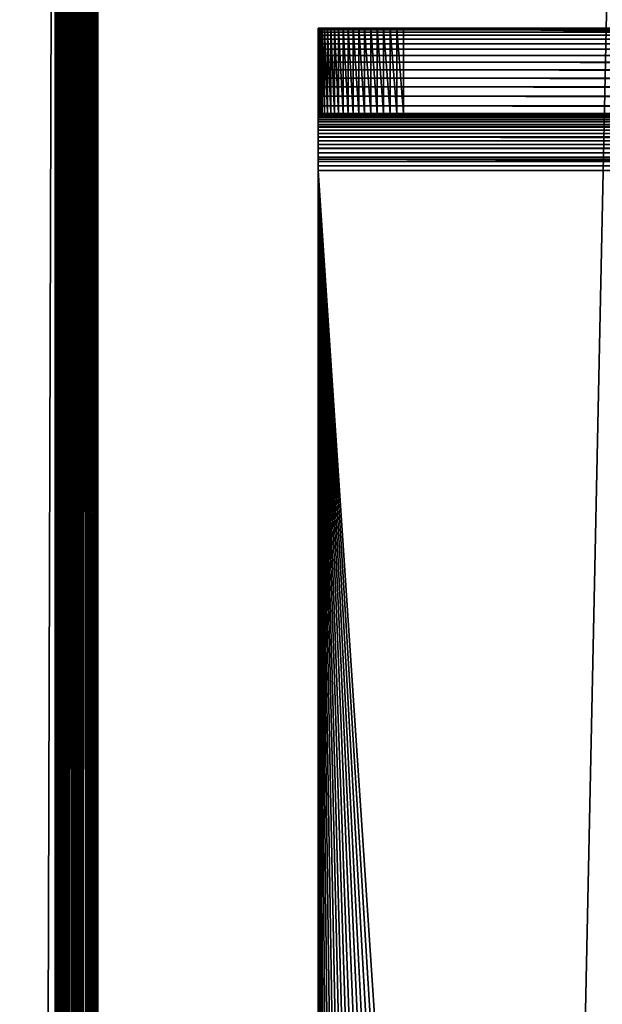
# Model space of a CAD drawing. Extents: x -226 to 226, y -900 to 900.
# Tile 510 of 656: x -116 to -96, y 813 to 848. Entities that reach past the tile are written whole.
import ezdxf

# ---------------------------------------------------------------- set-up
doc = ezdxf.new("R2010")
doc.units = 0
doc.header["$LTSCALE"] = 65.185185
for name, color, linetype in [('276', 7, 'CONTINUOUS'), ('381', 7, 'CONTINUOUS'), ('382', 7, 'CONTINUOUS'), ('383', 7, 'CONTINUOUS'), ('384', 7, 'CONTINUOUS'), ('385', 7, 'CONTINUOUS'), ('515', 7, 'CONTINUOUS'), ('516', 7, 'CONTINUOUS'), ('517', 7, 'CONTINUOUS'), ('518', 7, 'CONTINUOUS'), ('520', 7, 'CONTINUOUS'), ('521', 7, 'CONTINUOUS'), ('522', 7, 'CONTINUOUS'), ('523', 7, 'CONTINUOUS'), ('526', 7, 'CONTINUOUS')]:
    doc.layers.add(name, color=color, linetype=linetype)

msp = doc.modelspace()

# ---------------------------------------------------------------- linework, layer by layer
at = {"layer": '276', "color": 7, "linetype": 'CONTINUOUS'}
for points in [[(-167.7, 0, -25), (-167.7, 876.7, -25), (-91.3, 0, -25), (-167.7, 0, -25)], [(-91.3, 0, -25), (-167.7, 876.7, -25), (-91.3, 876.7, -25), (-91.3, 0, -25)]]:
    msp.add_3dface(points, dxfattribs=at)
at = {"layer": '381', "color": 7, "linetype": 'CONTINUOUS'}
for points in [[(-94.75, 900, 6.9), (-113.75, 900, 6.9), (-113.75, 0, 6.9), (-94.75, 900, 6.9)], [(-94.75, 0, 6.9), (-94.75, 900, 6.9), (-113.75, 0, 6.9), (-94.75, 0, 6.9)]]:
    msp.add_3dface(points, dxfattribs=at)
at = {"layer": '382', "color": 7, "linetype": 'CONTINUOUS'}
for points in [[(-114.5, 900, 6.15), (-114.5, 0, 6.15), (-114.498, 900, 6.209), (-114.5, 900, 6.15)], [(-114.498, 900, 6.209), (-114.5, 0, 6.15), (-114.491, 900, 6.267), (-114.498, 900, 6.209)], [(-114.491, 900, 6.267), (-114.5, 0, 6.15), (-114.479, 900, 6.325), (-114.491, 900, 6.267)], [(-114.479, 900, 6.325), (-114.5, 0, 6.15), (-114.463, 900, 6.382), (-114.479, 900, 6.325)], [(-114.463, 900, 6.382), (-114.5, 0, 6.15), (-114.443, 900, 6.437), (-114.463, 900, 6.382)], [(-114.443, 900, 6.437), (-114.5, 0, 6.15), (-114.418, 900, 6.49), (-114.443, 900, 6.437)], [(-114.418, 900, 6.49), (-114.5, 0, 6.15), (-114.389, 900, 6.542), (-114.418, 900, 6.49)], [(-114.389, 900, 6.542), (-114.5, 0, 6.15), (-114.357, 900, 6.591), (-114.389, 900, 6.542)], [(-114.357, 900, 6.591), (-114.5, 0, 6.15), (-114.32, 900, 6.637), (-114.357, 900, 6.591)], [(-114.32, 900, 6.637), (-114.5, 0, 6.15), (-114.28, 900, 6.68), (-114.32, 900, 6.637)], [(-114.28, 900, 6.68), (-114.5, 0, 6.15), (-114.237, 900, 6.72), (-114.28, 900, 6.68)], [(-114.237, 900, 6.72), (-114.5, 0, 6.15), (-113.75, 0, 6.9), (-114.237, 900, 6.72)], [(-114.191, 900, 6.757), (-114.237, 900, 6.72), (-113.75, 0, 6.9), (-114.191, 900, 6.757)], [(-114.142, 900, 6.789), (-114.191, 900, 6.757), (-113.75, 0, 6.9), (-114.142, 900, 6.789)], [(-114.09, 900, 6.818), (-114.142, 900, 6.789), (-113.75, 0, 6.9), (-114.09, 900, 6.818)], [(-114.037, 900, 6.843), (-114.09, 900, 6.818), (-113.75, 0, 6.9), (-114.037, 900, 6.843)], [(-113.982, 900, 6.863), (-114.037, 900, 6.843), (-113.75, 0, 6.9), (-113.982, 900, 6.863)], [(-113.925, 900, 6.879), (-113.982, 900, 6.863), (-113.75, 0, 6.9), (-113.925, 900, 6.879)], [(-113.867, 900, 6.891), (-113.925, 900, 6.879), (-113.75, 0, 6.9), (-113.867, 900, 6.891)], [(-113.809, 900, 6.898), (-113.867, 900, 6.891), (-113.75, 0, 6.9), (-113.809, 900, 6.898)], [(-113.75, 900, 6.9), (-113.809, 900, 6.898), (-113.75, 0, 6.9), (-113.75, 900, 6.9)]]:
    msp.add_3dface(points, dxfattribs=at)
at = {"layer": '383', "color": 7, "linetype": 'CONTINUOUS'}
for points in [[(-114.5, 900, 6.15), (-114.5, 900, 2.65), (-114.5, 0, 2.65), (-114.5, 900, 6.15)], [(-114.5, 0, 6.15), (-114.5, 900, 6.15), (-114.5, 0, 2.65), (-114.5, 0, 6.15)]]:
    msp.add_3dface(points, dxfattribs=at)
at = {"layer": '384', "color": 7, "linetype": 'CONTINUOUS'}
for points in [[(-115.25, 900, 1.9), (-115.25, 0, 1.9), (-115.191, 900, 1.902), (-115.25, 900, 1.9)], [(-115.191, 900, 1.902), (-115.25, 0, 1.9), (-115.133, 900, 1.909), (-115.191, 900, 1.902)], [(-115.133, 900, 1.909), (-115.25, 0, 1.9), (-115.075, 900, 1.921), (-115.133, 900, 1.909)], [(-115.075, 900, 1.921), (-115.25, 0, 1.9), (-115.018, 900, 1.937), (-115.075, 900, 1.921)], [(-115.018, 900, 1.937), (-115.25, 0, 1.9), (-114.963, 900, 1.957), (-115.018, 900, 1.937)], [(-114.963, 900, 1.957), (-115.25, 0, 1.9), (-114.91, 900, 1.982), (-114.963, 900, 1.957)], [(-114.91, 900, 1.982), (-115.25, 0, 1.9), (-114.858, 900, 2.011), (-114.91, 900, 1.982)], [(-114.858, 900, 2.011), (-115.25, 0, 1.9), (-114.809, 900, 2.043), (-114.858, 900, 2.011)], [(-114.809, 900, 2.043), (-115.25, 0, 1.9), (-114.763, 900, 2.08), (-114.809, 900, 2.043)], [(-114.763, 900, 2.08), (-115.25, 0, 1.9), (-114.72, 900, 2.12), (-114.763, 900, 2.08)], [(-114.72, 900, 2.12), (-115.25, 0, 1.9), (-114.68, 900, 2.163), (-114.72, 900, 2.12)], [(-114.68, 900, 2.163), (-115.25, 0, 1.9), (-114.5, 0, 2.65), (-114.68, 900, 2.163)], [(-114.643, 900, 2.209), (-114.68, 900, 2.163), (-114.5, 0, 2.65), (-114.643, 900, 2.209)], [(-114.611, 900, 2.258), (-114.643, 900, 2.209), (-114.5, 0, 2.65), (-114.611, 900, 2.258)], [(-114.582, 900, 2.31), (-114.611, 900, 2.258), (-114.5, 0, 2.65), (-114.582, 900, 2.31)], [(-114.557, 900, 2.363), (-114.582, 900, 2.31), (-114.5, 0, 2.65), (-114.557, 900, 2.363)], [(-114.537, 900, 2.418), (-114.557, 900, 2.363), (-114.5, 0, 2.65), (-114.537, 900, 2.418)], [(-114.521, 900, 2.475), (-114.537, 900, 2.418), (-114.5, 0, 2.65), (-114.521, 900, 2.475)], [(-114.509, 900, 2.533), (-114.521, 900, 2.475), (-114.5, 0, 2.65), (-114.509, 900, 2.533)], [(-114.502, 900, 2.591), (-114.509, 900, 2.533), (-114.5, 0, 2.65), (-114.502, 900, 2.591)], [(-114.5, 900, 2.65), (-114.502, 900, 2.591), (-114.5, 0, 2.65), (-114.5, 900, 2.65)]]:
    msp.add_3dface(points, dxfattribs=at)
at = {"layer": '385', "color": 7, "linetype": 'CONTINUOUS'}
for points in [[(-115.25, 900, 1.9), (-117.75, 900, 1.9), (-117.75, 0, 1.9), (-115.25, 900, 1.9)], [(-115.25, 0, 1.9), (-115.25, 900, 1.9), (-117.75, 0, 1.9), (-115.25, 0, 1.9)]]:
    msp.add_3dface(points, dxfattribs=at)
at = {"layer": '515', "color": 7, "linetype": 'CONTINUOUS'}
for points in [[(103, 844.4, -31.3), (103, 847.4, -31.3), (-103, 847.4, -31.3), (103, 844.4, -31.3)], [(-103, 844.4, -31.3), (103, 844.4, -31.3), (-103, 847.4, -31.3), (-103, 844.4, -31.3)]]:
    msp.add_3dface(points, dxfattribs=at)
at = {"layer": '516', "color": 7, "linetype": 'CONTINUOUS'}
for points in [[(-106, 844.4, -34.3), (-106, 844.4, -56.3), (0, 844.4, -56.3), (-106, 844.4, -34.3)], [(-106, 844.4, -34.3), (0, 844.4, -56.3), (-105.991, 844.4, -34.065), (-106, 844.4, -34.3)], [(-105.991, 844.4, -34.065), (0, 844.4, -56.3), (-105.963, 844.4, -33.831), (-105.991, 844.4, -34.065)], [(-105.963, 844.4, -33.831), (0, 844.4, -56.3), (-105.917, 844.4, -33.6), (-105.963, 844.4, -33.831)], [(-105.917, 844.4, -33.6), (0, 844.4, -56.3), (-105.853, 844.4, -33.373), (-105.917, 844.4, -33.6)], [(-105.853, 844.4, -33.373), (0, 844.4, -56.3), (-105.772, 844.4, -33.152), (-105.853, 844.4, -33.373)], [(-105.772, 844.4, -33.152), (0, 844.4, -56.3), (-105.673, 844.4, -32.938), (-105.772, 844.4, -33.152)], [(-105.673, 844.4, -32.938), (0, 844.4, -56.3), (-105.558, 844.4, -32.733), (-105.673, 844.4, -32.938)], [(-105.558, 844.4, -32.733), (0, 844.4, -56.3), (-105.427, 844.4, -32.537), (-105.558, 844.4, -32.733)], [(-105.427, 844.4, -32.537), (0, 844.4, -56.3), (-105.281, 844.4, -32.352), (-105.427, 844.4, -32.537)], [(-105.281, 844.4, -32.352), (0, 844.4, -56.3), (-105.121, 844.4, -32.179), (-105.281, 844.4, -32.352)], [(-105.121, 844.4, -32.179), (0, 844.4, -56.3), (-104.948, 844.4, -32.019), (-105.121, 844.4, -32.179)], [(-104.948, 844.4, -32.019), (0, 844.4, -56.3), (-104.763, 844.4, -31.873), (-104.948, 844.4, -32.019)], [(-104.763, 844.4, -31.873), (0, 844.4, -56.3), (-104.567, 844.4, -31.742), (-104.763, 844.4, -31.873)], [(-104.567, 844.4, -31.742), (0, 844.4, -56.3), (-104.362, 844.4, -31.627), (-104.567, 844.4, -31.742)], [(-104.362, 844.4, -31.627), (0, 844.4, -56.3), (-104.148, 844.4, -31.528), (-104.362, 844.4, -31.627)], [(-104.148, 844.4, -31.528), (0, 844.4, -56.3), (-103.927, 844.4, -31.447), (-104.148, 844.4, -31.528)], [(-103.927, 844.4, -31.447), (0, 844.4, -56.3), (-103.7, 844.4, -31.383), (-103.927, 844.4, -31.447)], [(-103.7, 844.4, -31.383), (0, 844.4, -56.3), (-103.469, 844.4, -31.337), (-103.7, 844.4, -31.383)], [(-103.469, 844.4, -31.337), (0, 844.4, -56.3), (-103.235, 844.4, -31.309), (-103.469, 844.4, -31.337)], [(0, 844.4, -56.3), (-103, 844.4, -31.3), (-103.235, 844.4, -31.309), (0, 844.4, -56.3)], [(103, 844.4, -31.3), (-103, 844.4, -31.3), (0, 844.4, -56.3), (103, 844.4, -31.3)]]:
    msp.add_3dface(points, dxfattribs=at)
at = {"layer": '517', "color": 7, "linetype": 'CONTINUOUS'}
for points in [[(106, 844.394, -56.457), (106, 844.4, -56.3), (-106, 844.394, -56.457), (106, 844.394, -56.457)], [(-106, 844.394, -56.457), (106, 844.4, -56.3), (0, 844.4, -56.3), (-106, 844.394, -56.457)], [(-106, 844.4, -56.3), (-106, 844.394, -56.457), (0, 844.4, -56.3), (-106, 844.4, -56.3)], [(106, 844.375, -56.613), (106, 844.394, -56.457), (-106, 844.375, -56.613), (106, 844.375, -56.613)], [(106, 844.394, -56.457), (-106, 844.394, -56.457), (-106, 844.375, -56.613), (106, 844.394, -56.457)], [(106, 844.345, -56.767), (106, 844.375, -56.613), (-106, 844.345, -56.767), (106, 844.345, -56.767)], [(106, 844.375, -56.613), (-106, 844.375, -56.613), (-106, 844.345, -56.767), (106, 844.375, -56.613)], [(106, 844.302, -56.918), (106, 844.345, -56.767), (-106, 844.302, -56.918), (106, 844.302, -56.918)], [(106, 844.345, -56.767), (-106, 844.345, -56.767), (-106, 844.302, -56.918), (106, 844.345, -56.767)], [(106, 844.248, -57.065), (106, 844.302, -56.918), (-106, 844.248, -57.065), (106, 844.248, -57.065)], [(106, 844.302, -56.918), (-106, 844.302, -56.918), (-106, 844.248, -57.065), (106, 844.302, -56.918)], [(106, 844.182, -57.208), (106, 844.248, -57.065), (-106, 844.182, -57.208), (106, 844.182, -57.208)], [(106, 844.248, -57.065), (-106, 844.248, -57.065), (-106, 844.182, -57.208), (106, 844.248, -57.065)], [(106, 844.105, -57.345), (106, 844.182, -57.208), (-106, 844.105, -57.345), (106, 844.105, -57.345)], [(106, 844.182, -57.208), (-106, 844.182, -57.208), (-106, 844.105, -57.345), (106, 844.182, -57.208)], [(106, 844.018, -57.476), (106, 844.105, -57.345), (-106, 844.018, -57.476), (106, 844.018, -57.476)], [(106, 844.105, -57.345), (-106, 844.105, -57.345), (-106, 844.018, -57.476), (106, 844.105, -57.345)], [(106, 843.921, -57.599), (106, 844.018, -57.476), (-106, 843.921, -57.599), (106, 843.921, -57.599)], [(106, 844.018, -57.476), (-106, 844.018, -57.476), (-106, 843.921, -57.599), (106, 844.018, -57.476)], [(106, 843.814, -57.714), (106, 843.921, -57.599), (-106, 843.814, -57.714), (106, 843.814, -57.714)], [(106, 843.921, -57.599), (-106, 843.921, -57.599), (-106, 843.814, -57.714), (106, 843.921, -57.599)], [(106, 843.699, -57.821), (106, 843.814, -57.714), (-106, 843.699, -57.821), (106, 843.699, -57.821)], [(106, 843.814, -57.714), (-106, 843.814, -57.714), (-106, 843.699, -57.821), (106, 843.814, -57.714)], [(106, 843.576, -57.918), (106, 843.699, -57.821), (-106, 843.576, -57.918), (106, 843.576, -57.918)], [(106, 843.699, -57.821), (-106, 843.699, -57.821), (-106, 843.576, -57.918), (106, 843.699, -57.821)], [(106, 843.445, -58.005), (106, 843.576, -57.918), (-106, 843.576, -57.918), (106, 843.445, -58.005)], [(106, 843.445, -58.005), (-106, 843.576, -57.918), (-106, 843.445, -58.005), (106, 843.445, -58.005)], [(106, 843.308, -58.082), (106, 843.445, -58.005), (-106, 843.445, -58.005), (106, 843.308, -58.082)], [(106, 843.308, -58.082), (-106, 843.445, -58.005), (-106, 843.308, -58.082), (106, 843.308, -58.082)], [(106, 843.165, -58.148), (106, 843.308, -58.082), (-106, 843.165, -58.148), (106, 843.165, -58.148)], [(106, 843.308, -58.082), (-106, 843.308, -58.082), (-106, 843.165, -58.148), (106, 843.308, -58.082)], [(106, 843.018, -58.202), (106, 843.165, -58.148), (-106, 843.018, -58.202), (106, 843.018, -58.202)], [(106, 843.165, -58.148), (-106, 843.165, -58.148), (-106, 843.018, -58.202), (106, 843.165, -58.148)], [(106, 842.867, -58.245), (106, 843.018, -58.202), (-106, 842.867, -58.245), (106, 842.867, -58.245)], [(106, 843.018, -58.202), (-106, 843.018, -58.202), (-106, 842.867, -58.245), (106, 843.018, -58.202)], [(106, 842.713, -58.275), (106, 842.867, -58.245), (-106, 842.713, -58.275), (106, 842.713, -58.275)], [(106, 842.867, -58.245), (-106, 842.867, -58.245), (-106, 842.713, -58.275), (106, 842.867, -58.245)], [(106, 842.557, -58.294), (106, 842.713, -58.275), (-106, 842.557, -58.294), (106, 842.557, -58.294)], [(106, 842.713, -58.275), (-106, 842.713, -58.275), (-106, 842.557, -58.294), (106, 842.713, -58.275)], [(106, 842.557, -58.294), (-106, 842.557, -58.294), (-106, 842.4, -58.3), (106, 842.557, -58.294)], [(106, 842.557, -58.294), (-106, 842.4, -58.3), (0, 842.4, -58.3), (106, 842.557, -58.294)]]:
    msp.add_3dface(points, dxfattribs=at)
at = {"layer": '518', "color": 7, "linetype": 'CONTINUOUS'}
for points in [[(-106, 842.4, -58.3), (-106, 800.4, -58.3), (-105.991, 800.165, -58.3), (-106, 842.4, -58.3)], [(0, 842.4, -58.3), (-106, 842.4, -58.3), (-103, 797.4, -58.3), (0, 842.4, -58.3)], [(-103, 797.4, -58.3), (-106, 842.4, -58.3), (-103.235, 797.409, -58.3), (-103, 797.4, -58.3)], [(-103.235, 797.409, -58.3), (-106, 842.4, -58.3), (-103.469, 797.437, -58.3), (-103.235, 797.409, -58.3)], [(-103.469, 797.437, -58.3), (-106, 842.4, -58.3), (-103.7, 797.483, -58.3), (-103.469, 797.437, -58.3)], [(-103.7, 797.483, -58.3), (-106, 842.4, -58.3), (-103.927, 797.547, -58.3), (-103.7, 797.483, -58.3)], [(-103.927, 797.547, -58.3), (-106, 842.4, -58.3), (-104.148, 797.628, -58.3), (-103.927, 797.547, -58.3)], [(-104.148, 797.628, -58.3), (-106, 842.4, -58.3), (-104.362, 797.727, -58.3), (-104.148, 797.628, -58.3)], [(-104.362, 797.727, -58.3), (-106, 842.4, -58.3), (-104.567, 797.842, -58.3), (-104.362, 797.727, -58.3)], [(-104.567, 797.842, -58.3), (-106, 842.4, -58.3), (-104.763, 797.973, -58.3), (-104.567, 797.842, -58.3)], [(-104.763, 797.973, -58.3), (-106, 842.4, -58.3), (-104.948, 798.119, -58.3), (-104.763, 797.973, -58.3)], [(-104.948, 798.119, -58.3), (-106, 842.4, -58.3), (-105.121, 798.279, -58.3), (-104.948, 798.119, -58.3)], [(-105.121, 798.279, -58.3), (-106, 842.4, -58.3), (-105.281, 798.452, -58.3), (-105.121, 798.279, -58.3)], [(-105.281, 798.452, -58.3), (-106, 842.4, -58.3), (-105.427, 798.637, -58.3), (-105.281, 798.452, -58.3)], [(-105.427, 798.637, -58.3), (-106, 842.4, -58.3), (-105.558, 798.833, -58.3), (-105.427, 798.637, -58.3)], [(-105.558, 798.833, -58.3), (-106, 842.4, -58.3), (-105.673, 799.038, -58.3), (-105.558, 798.833, -58.3)], [(-105.673, 799.038, -58.3), (-106, 842.4, -58.3), (-105.772, 799.252, -58.3), (-105.673, 799.038, -58.3)], [(-105.772, 799.252, -58.3), (-106, 842.4, -58.3), (-105.853, 799.473, -58.3), (-105.772, 799.252, -58.3)], [(-105.853, 799.473, -58.3), (-106, 842.4, -58.3), (-105.917, 799.7, -58.3), (-105.853, 799.473, -58.3)], [(-105.917, 799.7, -58.3), (-106, 842.4, -58.3), (-105.963, 799.931, -58.3), (-105.917, 799.7, -58.3)], [(-105.963, 799.931, -58.3), (-106, 842.4, -58.3), (-105.991, 800.165, -58.3), (-105.963, 799.931, -58.3)], [(103, 797.4, -58.3), (0, 842.4, -58.3), (-103, 797.4, -58.3), (103, 797.4, -58.3)]]:
    msp.add_3dface(points, dxfattribs=at)
at = {"layer": '520', "color": 7, "linetype": 'CONTINUOUS'}
for points in [[(-106, 800.4, -61.3), (-106, 842.4, -61.3), (0, 842.4, -61.3), (-106, 800.4, -61.3)], [(-106, 800.4, -61.3), (0, 842.4, -61.3), (-105.991, 800.165, -61.3), (-106, 800.4, -61.3)], [(-105.991, 800.165, -61.3), (0, 842.4, -61.3), (-105.963, 799.931, -61.3), (-105.991, 800.165, -61.3)], [(-105.963, 799.931, -61.3), (0, 842.4, -61.3), (-105.917, 799.7, -61.3), (-105.963, 799.931, -61.3)], [(-105.917, 799.7, -61.3), (0, 842.4, -61.3), (-105.853, 799.473, -61.3), (-105.917, 799.7, -61.3)], [(-105.853, 799.473, -61.3), (0, 842.4, -61.3), (-105.772, 799.252, -61.3), (-105.853, 799.473, -61.3)], [(-105.772, 799.252, -61.3), (0, 842.4, -61.3), (-105.673, 799.038, -61.3), (-105.772, 799.252, -61.3)], [(-105.673, 799.038, -61.3), (0, 842.4, -61.3), (-105.558, 798.833, -61.3), (-105.673, 799.038, -61.3)], [(-105.558, 798.833, -61.3), (0, 842.4, -61.3), (-105.427, 798.637, -61.3), (-105.558, 798.833, -61.3)], [(-105.427, 798.637, -61.3), (0, 842.4, -61.3), (-105.281, 798.452, -61.3), (-105.427, 798.637, -61.3)], [(-105.281, 798.452, -61.3), (0, 842.4, -61.3), (-105.121, 798.279, -61.3), (-105.281, 798.452, -61.3)], [(-105.121, 798.279, -61.3), (0, 842.4, -61.3), (-104.948, 798.119, -61.3), (-105.121, 798.279, -61.3)], [(-104.948, 798.119, -61.3), (0, 842.4, -61.3), (-104.763, 797.973, -61.3), (-104.948, 798.119, -61.3)], [(-104.763, 797.973, -61.3), (0, 842.4, -61.3), (-104.567, 797.842, -61.3), (-104.763, 797.973, -61.3)], [(-104.567, 797.842, -61.3), (0, 842.4, -61.3), (-104.362, 797.727, -61.3), (-104.567, 797.842, -61.3)], [(-104.362, 797.727, -61.3), (0, 842.4, -61.3), (-104.148, 797.628, -61.3), (-104.362, 797.727, -61.3)], [(-104.148, 797.628, -61.3), (0, 842.4, -61.3), (-103.927, 797.547, -61.3), (-104.148, 797.628, -61.3)], [(-103.927, 797.547, -61.3), (0, 842.4, -61.3), (-103.7, 797.483, -61.3), (-103.927, 797.547, -61.3)], [(-103.7, 797.483, -61.3), (0, 842.4, -61.3), (-103.469, 797.437, -61.3), (-103.7, 797.483, -61.3)], [(-103.469, 797.437, -61.3), (0, 842.4, -61.3), (-103.235, 797.409, -61.3), (-103.469, 797.437, -61.3)], [(0, 842.4, -61.3), (-103, 797.4, -61.3), (-103.235, 797.409, -61.3), (0, 842.4, -61.3)], [(103, 797.4, -61.3), (-103, 797.4, -61.3), (0, 842.4, -61.3), (103, 797.4, -61.3)]]:
    msp.add_3dface(points, dxfattribs=at)
at = {"layer": '521', "color": 7, "linetype": 'CONTINUOUS'}
for points in [[(106, 847.385, -56.692), (-106, 847.385, -56.692), (-106, 847.4, -56.3), (106, 847.385, -56.692)], [(106, 847.385, -56.692), (-106, 847.4, -56.3), (0, 847.4, -56.3), (106, 847.385, -56.692)], [(106, 847.385, -56.692), (106, 847.338, -57.082), (-106, 847.385, -56.692), (106, 847.385, -56.692)], [(106, 847.338, -57.082), (-106, 847.338, -57.082), (-106, 847.385, -56.692), (106, 847.338, -57.082)], [(106, 847.338, -57.082), (106, 847.262, -57.467), (-106, 847.338, -57.082), (106, 847.338, -57.082)], [(106, 847.262, -57.467), (-106, 847.262, -57.467), (-106, 847.338, -57.082), (106, 847.262, -57.467)], [(106, 847.262, -57.467), (106, 847.155, -57.845), (-106, 847.262, -57.467), (106, 847.262, -57.467)], [(106, 847.155, -57.845), (-106, 847.155, -57.845), (-106, 847.262, -57.467), (106, 847.155, -57.845)], [(106, 847.155, -57.845), (106, 847.019, -58.213), (-106, 847.155, -57.845), (106, 847.155, -57.845)], [(106, 847.019, -58.213), (-106, 847.019, -58.213), (-106, 847.155, -57.845), (106, 847.019, -58.213)], [(106, 847.019, -58.213), (106, 846.855, -58.57), (-106, 847.019, -58.213), (106, 847.019, -58.213)], [(106, 846.855, -58.57), (-106, 846.855, -58.57), (-106, 847.019, -58.213), (106, 846.855, -58.57)], [(106, 846.855, -58.57), (106, 846.663, -58.912), (-106, 846.855, -58.57), (106, 846.855, -58.57)], [(106, 846.663, -58.912), (-106, 846.663, -58.912), (-106, 846.855, -58.57), (106, 846.663, -58.912)], [(106, 846.663, -58.912), (106, 846.445, -59.239), (-106, 846.663, -58.912), (106, 846.663, -58.912)], [(106, 846.445, -59.239), (-106, 846.445, -59.239), (-106, 846.663, -58.912), (106, 846.445, -59.239)], [(106, 846.445, -59.239), (106, 846.202, -59.547), (-106, 846.445, -59.239), (106, 846.445, -59.239)], [(106, 846.202, -59.547), (-106, 846.202, -59.547), (-106, 846.445, -59.239), (106, 846.202, -59.547)], [(106, 846.202, -59.547), (106, 845.936, -59.836), (-106, 846.202, -59.547), (106, 846.202, -59.547)], [(106, 845.936, -59.836), (-106, 845.936, -59.836), (-106, 846.202, -59.547), (106, 845.936, -59.836)], [(106, 845.936, -59.836), (106, 845.647, -60.102), (-106, 845.936, -59.836), (106, 845.936, -59.836)], [(106, 845.647, -60.102), (-106, 845.647, -60.102), (-106, 845.936, -59.836), (106, 845.647, -60.102)], [(106, 845.647, -60.102), (106, 845.339, -60.345), (-106, 845.647, -60.102), (106, 845.647, -60.102)], [(106, 845.339, -60.345), (-106, 845.339, -60.345), (-106, 845.647, -60.102), (106, 845.339, -60.345)], [(106, 845.339, -60.345), (106, 845.012, -60.563), (-106, 845.339, -60.345), (106, 845.339, -60.345)], [(106, 845.012, -60.563), (-106, 845.012, -60.563), (-106, 845.339, -60.345), (106, 845.012, -60.563)], [(106, 845.012, -60.563), (106, 844.67, -60.755), (-106, 845.012, -60.563), (106, 845.012, -60.563)], [(106, 844.67, -60.755), (-106, 844.67, -60.755), (-106, 845.012, -60.563), (106, 844.67, -60.755)], [(106, 844.67, -60.755), (106, 844.313, -60.919), (-106, 844.67, -60.755), (106, 844.67, -60.755)], [(106, 844.313, -60.919), (-106, 844.313, -60.919), (-106, 844.67, -60.755), (106, 844.313, -60.919)], [(106, 844.313, -60.919), (106, 843.945, -61.055), (-106, 844.313, -60.919), (106, 844.313, -60.919)], [(106, 843.945, -61.055), (-106, 843.945, -61.055), (-106, 844.313, -60.919), (106, 843.945, -61.055)], [(106, 843.945, -61.055), (106, 843.567, -61.162), (-106, 843.945, -61.055), (106, 843.945, -61.055)], [(106, 843.567, -61.162), (-106, 843.567, -61.162), (-106, 843.945, -61.055), (106, 843.567, -61.162)], [(106, 843.567, -61.162), (106, 843.182, -61.238), (-106, 843.567, -61.162), (106, 843.567, -61.162)], [(106, 843.182, -61.238), (-106, 843.182, -61.238), (-106, 843.567, -61.162), (106, 843.182, -61.238)], [(106, 843.182, -61.238), (106, 842.792, -61.285), (-106, 843.182, -61.238), (106, 843.182, -61.238)], [(106, 842.792, -61.285), (-106, 842.792, -61.285), (-106, 843.182, -61.238), (106, 842.792, -61.285)], [(106, 842.792, -61.285), (106, 842.4, -61.3), (-106, 842.792, -61.285), (106, 842.792, -61.285)], [(-106, 842.792, -61.285), (106, 842.4, -61.3), (0, 842.4, -61.3), (-106, 842.792, -61.285)], [(-106, 842.4, -61.3), (-106, 842.792, -61.285), (0, 842.4, -61.3), (-106, 842.4, -61.3)]]:
    msp.add_3dface(points, dxfattribs=at)
at = {"layer": '522', "color": 7, "linetype": 'CONTINUOUS'}
for points in [[(-106, 847.4, -56.3), (-106, 847.4, -34.3), (-105.991, 847.4, -34.065), (-106, 847.4, -56.3)], [(-106, 847.4, -56.3), (-103, 847.4, -31.3), (0, 847.4, -56.3), (-106, 847.4, -56.3)], [(-103, 847.4, -31.3), (-106, 847.4, -56.3), (-103.235, 847.4, -31.309), (-103, 847.4, -31.3)], [(-103.235, 847.4, -31.309), (-106, 847.4, -56.3), (-103.469, 847.4, -31.337), (-103.235, 847.4, -31.309)], [(-103.469, 847.4, -31.337), (-106, 847.4, -56.3), (-103.7, 847.4, -31.383), (-103.469, 847.4, -31.337)], [(-103.7, 847.4, -31.383), (-106, 847.4, -56.3), (-103.927, 847.4, -31.447), (-103.7, 847.4, -31.383)], [(-103.927, 847.4, -31.447), (-106, 847.4, -56.3), (-104.148, 847.4, -31.528), (-103.927, 847.4, -31.447)], [(-104.148, 847.4, -31.528), (-106, 847.4, -56.3), (-104.362, 847.4, -31.627), (-104.148, 847.4, -31.528)], [(-104.362, 847.4, -31.627), (-106, 847.4, -56.3), (-104.567, 847.4, -31.742), (-104.362, 847.4, -31.627)], [(-104.567, 847.4, -31.742), (-106, 847.4, -56.3), (-104.763, 847.4, -31.873), (-104.567, 847.4, -31.742)], [(-104.763, 847.4, -31.873), (-106, 847.4, -56.3), (-104.948, 847.4, -32.019), (-104.763, 847.4, -31.873)], [(-104.948, 847.4, -32.019), (-106, 847.4, -56.3), (-105.121, 847.4, -32.179), (-104.948, 847.4, -32.019)], [(-105.121, 847.4, -32.179), (-106, 847.4, -56.3), (-105.281, 847.4, -32.352), (-105.121, 847.4, -32.179)], [(-105.281, 847.4, -32.352), (-106, 847.4, -56.3), (-105.427, 847.4, -32.537), (-105.281, 847.4, -32.352)], [(-105.427, 847.4, -32.537), (-106, 847.4, -56.3), (-105.558, 847.4, -32.733), (-105.427, 847.4, -32.537)], [(-105.558, 847.4, -32.733), (-106, 847.4, -56.3), (-105.673, 847.4, -32.938), (-105.558, 847.4, -32.733)], [(-105.673, 847.4, -32.938), (-106, 847.4, -56.3), (-105.772, 847.4, -33.152), (-105.673, 847.4, -32.938)], [(-105.772, 847.4, -33.152), (-106, 847.4, -56.3), (-105.853, 847.4, -33.373), (-105.772, 847.4, -33.152)], [(-105.853, 847.4, -33.373), (-106, 847.4, -56.3), (-105.917, 847.4, -33.6), (-105.853, 847.4, -33.373)], [(-105.917, 847.4, -33.6), (-106, 847.4, -56.3), (-105.963, 847.4, -33.831), (-105.917, 847.4, -33.6)], [(-105.963, 847.4, -33.831), (-106, 847.4, -56.3), (-105.991, 847.4, -34.065), (-105.963, 847.4, -33.831)], [(-103, 847.4, -31.3), (103, 847.4, -31.3), (0, 847.4, -56.3), (-103, 847.4, -31.3)]]:
    msp.add_3dface(points, dxfattribs=at)
at = {"layer": '523', "color": 7, "linetype": 'CONTINUOUS'}
for points in [[(-106, 844.4, -56.3), (-106, 844.4, -34.3), (-106, 847.4, -34.3), (-106, 844.4, -56.3)], [(-106, 844.67, -60.755), (-106, 844.4, -56.3), (-106, 847.4, -34.3), (-106, 844.67, -60.755)], [(-106, 845.012, -60.563), (-106, 844.67, -60.755), (-106, 847.4, -34.3), (-106, 845.012, -60.563)], [(-106, 845.339, -60.345), (-106, 845.012, -60.563), (-106, 847.4, -34.3), (-106, 845.339, -60.345)], [(-106, 845.647, -60.102), (-106, 845.339, -60.345), (-106, 847.4, -34.3), (-106, 845.647, -60.102)], [(-106, 845.936, -59.836), (-106, 845.647, -60.102), (-106, 847.4, -34.3), (-106, 845.936, -59.836)], [(-106, 846.202, -59.547), (-106, 845.936, -59.836), (-106, 847.4, -34.3), (-106, 846.202, -59.547)], [(-106, 846.445, -59.239), (-106, 846.202, -59.547), (-106, 847.4, -34.3), (-106, 846.445, -59.239)], [(-106, 846.663, -58.912), (-106, 846.445, -59.239), (-106, 847.4, -34.3), (-106, 846.663, -58.912)], [(-106, 846.855, -58.57), (-106, 846.663, -58.912), (-106, 847.4, -34.3), (-106, 846.855, -58.57)], [(-106, 847.019, -58.213), (-106, 846.855, -58.57), (-106, 847.4, -34.3), (-106, 847.019, -58.213)], [(-106, 847.155, -57.845), (-106, 847.019, -58.213), (-106, 847.4, -34.3), (-106, 847.155, -57.845)], [(-106, 847.262, -57.467), (-106, 847.155, -57.845), (-106, 847.4, -34.3), (-106, 847.262, -57.467)], [(-106, 847.338, -57.082), (-106, 847.262, -57.467), (-106, 847.4, -34.3), (-106, 847.338, -57.082)], [(-106, 847.385, -56.692), (-106, 847.338, -57.082), (-106, 847.4, -34.3), (-106, 847.385, -56.692)], [(-106, 847.4, -56.3), (-106, 847.385, -56.692), (-106, 847.4, -34.3), (-106, 847.4, -56.3)], [(-106, 844.313, -60.919), (-106, 844.4, -56.3), (-106, 844.67, -60.755), (-106, 844.313, -60.919)], [(-106, 844.394, -56.457), (-106, 844.4, -56.3), (-106, 844.313, -60.919), (-106, 844.394, -56.457)], [(-106, 844.375, -56.613), (-106, 844.394, -56.457), (-106, 844.313, -60.919), (-106, 844.375, -56.613)], [(-106, 844.345, -56.767), (-106, 844.375, -56.613), (-106, 844.313, -60.919), (-106, 844.345, -56.767)], [(-106, 844.302, -56.918), (-106, 844.345, -56.767), (-106, 844.313, -60.919), (-106, 844.302, -56.918)], [(-106, 843.945, -61.055), (-106, 844.302, -56.918), (-106, 844.313, -60.919), (-106, 843.945, -61.055)], [(-106, 844.248, -57.065), (-106, 844.302, -56.918), (-106, 843.945, -61.055), (-106, 844.248, -57.065)], [(-106, 844.182, -57.208), (-106, 844.248, -57.065), (-106, 843.945, -61.055), (-106, 844.182, -57.208)], [(-106, 844.105, -57.345), (-106, 844.182, -57.208), (-106, 843.945, -61.055), (-106, 844.105, -57.345)], [(-106, 844.018, -57.476), (-106, 844.105, -57.345), (-106, 843.945, -61.055), (-106, 844.018, -57.476)], [(-106, 843.921, -57.599), (-106, 844.018, -57.476), (-106, 843.945, -61.055), (-106, 843.921, -57.599)], [(-106, 843.567, -61.162), (-106, 843.921, -57.599), (-106, 843.945, -61.055), (-106, 843.567, -61.162)], [(-106, 843.814, -57.714), (-106, 843.921, -57.599), (-106, 843.567, -61.162), (-106, 843.814, -57.714)], [(-106, 843.699, -57.821), (-106, 843.814, -57.714), (-106, 843.567, -61.162), (-106, 843.699, -57.821)], [(-106, 843.576, -57.918), (-106, 843.699, -57.821), (-106, 843.567, -61.162), (-106, 843.576, -57.918)], [(-106, 843.445, -58.005), (-106, 843.576, -57.918), (-106, 843.567, -61.162), (-106, 843.445, -58.005)], [(-106, 843.182, -61.238), (-106, 843.445, -58.005), (-106, 843.567, -61.162), (-106, 843.182, -61.238)], [(-106, 843.308, -58.082), (-106, 843.445, -58.005), (-106, 843.182, -61.238), (-106, 843.308, -58.082)], [(-106, 843.165, -58.148), (-106, 843.308, -58.082), (-106, 843.182, -61.238), (-106, 843.165, -58.148)], [(-106, 842.792, -61.285), (-106, 843.165, -58.148), (-106, 843.182, -61.238), (-106, 842.792, -61.285)], [(-106, 843.018, -58.202), (-106, 843.165, -58.148), (-106, 842.792, -61.285), (-106, 843.018, -58.202)], [(-106, 842.867, -58.245), (-106, 843.018, -58.202), (-106, 842.792, -61.285), (-106, 842.867, -58.245)], [(-106, 842.713, -58.275), (-106, 842.867, -58.245), (-106, 842.792, -61.285), (-106, 842.713, -58.275)], [(-106, 842.4, -61.3), (-106, 842.713, -58.275), (-106, 842.792, -61.285), (-106, 842.4, -61.3)], [(-106, 842.557, -58.294), (-106, 842.713, -58.275), (-106, 842.4, -61.3), (-106, 842.557, -58.294)], [(-106, 842.4, -58.3), (-106, 842.557, -58.294), (-106, 842.4, -61.3), (-106, 842.4, -58.3)], [(-106, 800.4, -58.3), (-106, 842.4, -58.3), (-106, 800.4, -61.3), (-106, 800.4, -58.3)], [(-106, 800.4, -61.3), (-106, 842.4, -58.3), (-106, 842.4, -61.3), (-106, 800.4, -61.3)]]:
    msp.add_3dface(points, dxfattribs=at)
at = {"layer": '526', "color": 7, "linetype": 'CONTINUOUS'}
for points in [[(-106, 847.4, -34.3), (-106, 844.4, -34.3), (-105.991, 844.4, -34.065), (-106, 847.4, -34.3)], [(-106, 847.4, -34.3), (-105.991, 844.4, -34.065), (-105.991, 847.4, -34.065), (-106, 847.4, -34.3)], [(-105.991, 844.4, -34.065), (-105.963, 844.4, -33.831), (-105.991, 847.4, -34.065), (-105.991, 844.4, -34.065)], [(-105.963, 844.4, -33.831), (-105.963, 847.4, -33.831), (-105.991, 847.4, -34.065), (-105.963, 844.4, -33.831)], [(-105.963, 844.4, -33.831), (-105.917, 844.4, -33.6), (-105.963, 847.4, -33.831), (-105.963, 844.4, -33.831)], [(-105.917, 844.4, -33.6), (-105.917, 847.4, -33.6), (-105.963, 847.4, -33.831), (-105.917, 844.4, -33.6)], [(-105.917, 844.4, -33.6), (-105.853, 844.4, -33.373), (-105.917, 847.4, -33.6), (-105.917, 844.4, -33.6)], [(-105.853, 844.4, -33.373), (-105.853, 847.4, -33.373), (-105.917, 847.4, -33.6), (-105.853, 844.4, -33.373)], [(-105.853, 844.4, -33.373), (-105.772, 844.4, -33.152), (-105.853, 847.4, -33.373), (-105.853, 844.4, -33.373)], [(-105.772, 844.4, -33.152), (-105.772, 847.4, -33.152), (-105.853, 847.4, -33.373), (-105.772, 844.4, -33.152)], [(-105.772, 844.4, -33.152), (-105.673, 844.4, -32.938), (-105.772, 847.4, -33.152), (-105.772, 844.4, -33.152)], [(-105.673, 844.4, -32.938), (-105.673, 847.4, -32.938), (-105.772, 847.4, -33.152), (-105.673, 844.4, -32.938)], [(-105.673, 844.4, -32.938), (-105.558, 844.4, -32.733), (-105.673, 847.4, -32.938), (-105.673, 844.4, -32.938)], [(-105.558, 844.4, -32.733), (-105.558, 847.4, -32.733), (-105.673, 847.4, -32.938), (-105.558, 844.4, -32.733)], [(-105.558, 844.4, -32.733), (-105.427, 844.4, -32.537), (-105.558, 847.4, -32.733), (-105.558, 844.4, -32.733)], [(-105.427, 844.4, -32.537), (-105.427, 847.4, -32.537), (-105.558, 847.4, -32.733), (-105.427, 844.4, -32.537)], [(-105.427, 844.4, -32.537), (-105.281, 844.4, -32.352), (-105.427, 847.4, -32.537), (-105.427, 844.4, -32.537)], [(-105.281, 844.4, -32.352), (-105.281, 847.4, -32.352), (-105.427, 847.4, -32.537), (-105.281, 844.4, -32.352)], [(-105.281, 844.4, -32.352), (-105.121, 844.4, -32.179), (-105.281, 847.4, -32.352), (-105.281, 844.4, -32.352)], [(-105.121, 844.4, -32.179), (-105.121, 847.4, -32.179), (-105.281, 847.4, -32.352), (-105.121, 844.4, -32.179)], [(-105.121, 844.4, -32.179), (-104.948, 844.4, -32.019), (-105.121, 847.4, -32.179), (-105.121, 844.4, -32.179)], [(-104.948, 844.4, -32.019), (-104.948, 847.4, -32.019), (-105.121, 847.4, -32.179), (-104.948, 844.4, -32.019)], [(-104.948, 844.4, -32.019), (-104.763, 844.4, -31.873), (-104.948, 847.4, -32.019), (-104.948, 844.4, -32.019)], [(-104.763, 844.4, -31.873), (-104.763, 847.4, -31.873), (-104.948, 847.4, -32.019), (-104.763, 844.4, -31.873)], [(-104.763, 844.4, -31.873), (-104.567, 844.4, -31.742), (-104.763, 847.4, -31.873), (-104.763, 844.4, -31.873)], [(-104.567, 844.4, -31.742), (-104.567, 847.4, -31.742), (-104.763, 847.4, -31.873), (-104.567, 844.4, -31.742)], [(-104.567, 844.4, -31.742), (-104.362, 844.4, -31.627), (-104.567, 847.4, -31.742), (-104.567, 844.4, -31.742)], [(-104.362, 844.4, -31.627), (-104.362, 847.4, -31.627), (-104.567, 847.4, -31.742), (-104.362, 844.4, -31.627)], [(-104.362, 844.4, -31.627), (-104.148, 844.4, -31.528), (-104.362, 847.4, -31.627), (-104.362, 844.4, -31.627)], [(-104.148, 844.4, -31.528), (-104.148, 847.4, -31.528), (-104.362, 847.4, -31.627), (-104.148, 844.4, -31.528)], [(-104.148, 844.4, -31.528), (-103.927, 844.4, -31.447), (-104.148, 847.4, -31.528), (-104.148, 844.4, -31.528)], [(-103.927, 844.4, -31.447), (-103.927, 847.4, -31.447), (-104.148, 847.4, -31.528), (-103.927, 844.4, -31.447)], [(-103.927, 844.4, -31.447), (-103.7, 844.4, -31.383), (-103.927, 847.4, -31.447), (-103.927, 844.4, -31.447)], [(-103.7, 844.4, -31.383), (-103.7, 847.4, -31.383), (-103.927, 847.4, -31.447), (-103.7, 844.4, -31.383)], [(-103.7, 844.4, -31.383), (-103.469, 844.4, -31.337), (-103.7, 847.4, -31.383), (-103.7, 844.4, -31.383)], [(-103.469, 844.4, -31.337), (-103.469, 847.4, -31.337), (-103.7, 847.4, -31.383), (-103.469, 844.4, -31.337)], [(-103.469, 844.4, -31.337), (-103.235, 844.4, -31.309), (-103.469, 847.4, -31.337), (-103.469, 844.4, -31.337)], [(-103.235, 844.4, -31.309), (-103.235, 847.4, -31.309), (-103.469, 847.4, -31.337), (-103.235, 844.4, -31.309)], [(-103, 844.4, -31.3), (-103, 847.4, -31.3), (-103.235, 847.4, -31.309), (-103, 844.4, -31.3)], [(-103.235, 844.4, -31.309), (-103, 844.4, -31.3), (-103.235, 847.4, -31.309), (-103.235, 844.4, -31.309)]]:
    msp.add_3dface(points, dxfattribs=at)

doc.saveas('drawing.dxf')
